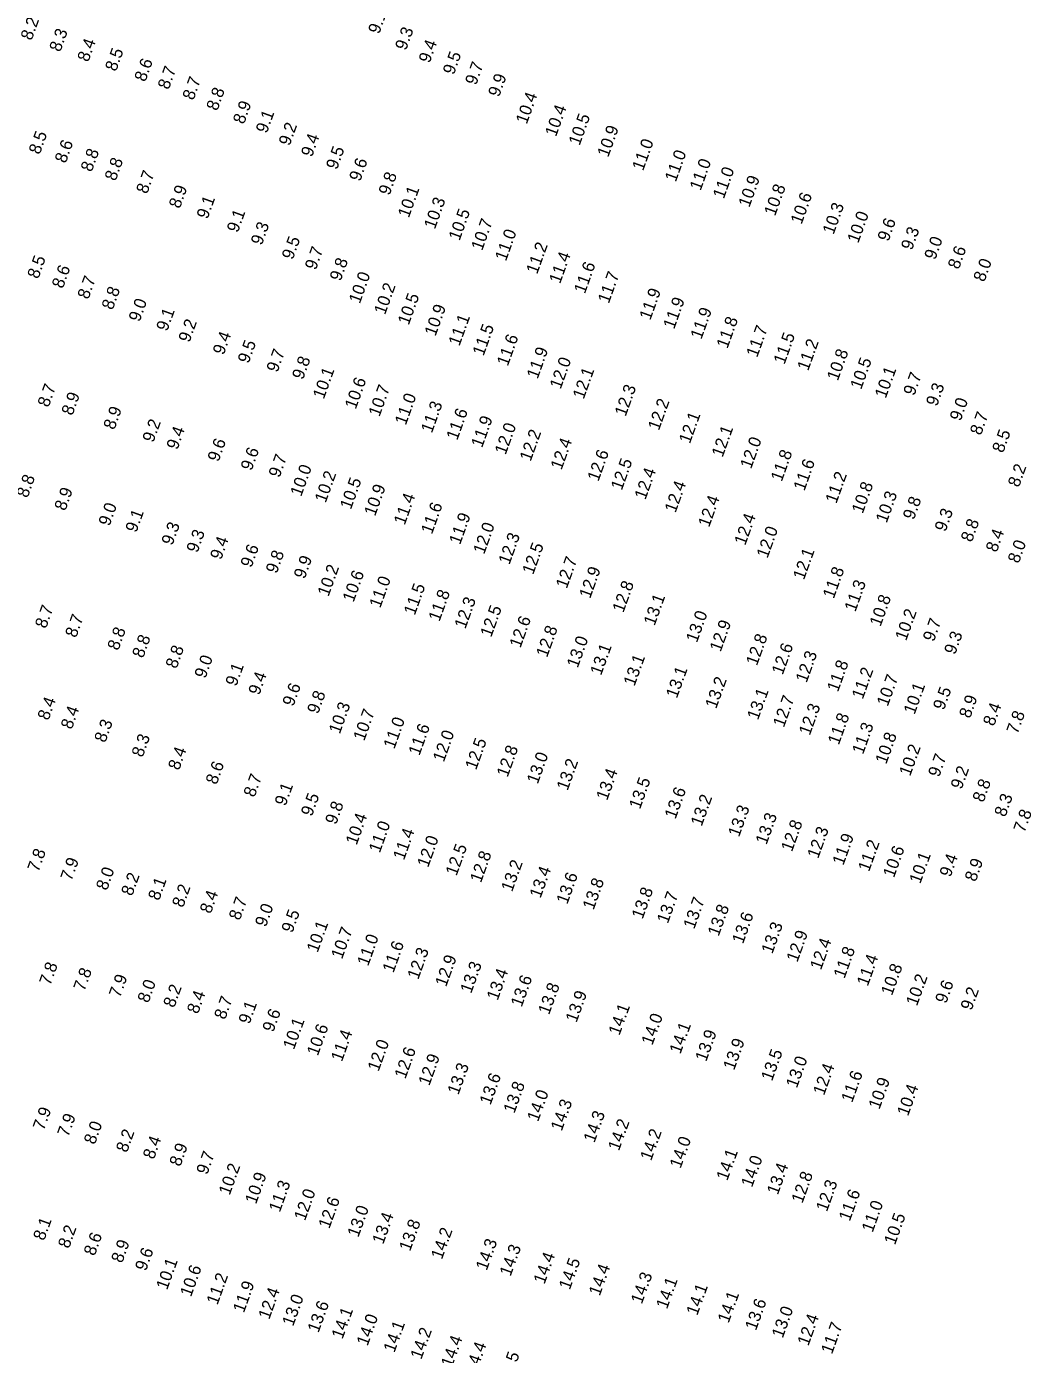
# Model space of a CAD drawing. Extents: x 1023796 to 1112670, y 656573 to 837340.
# Drawn here: x 1025587 to 1025997, y 824091 to 824633 of the extents above; entities that cross this region are included whole.
import ezdxf

# ---------------------------------------------------------------- set-up
doc = ezdxf.new("R2010")
doc.units = 0
doc.layers.add('V-TOPO-SOUN', color=7, linetype='Continuous')

msp = doc.modelspace()

# ---------------------------------------------------------------- texts
at = {"layer": 'V-TOPO-SOUN'}
for s, p in [('8.2', (1025588.62, 824627.4)), ('9.1', (1025730.66, 824629.99)), ('8.3', (1025600.33, 824622.69)), ('9.3', (1025741.67, 824623.32)), ('8.4', (1025611.79, 824618.59)), ('9.4', (1025751.3, 824618.11)), ('8.5', (1025623.14, 824614.72)), ('8.6', (1025635.11, 824610.48)), ('9.5', (1025761.19, 824613.33)), ('8.7', (1025644.65, 824607.3)), ('9.7', (1025770.29, 824609.08)), ('9.9', (1025779.7, 824604.25)), ('8.7', (1025654.77, 824602.96)), ('8.8', (1025664.52, 824598.62)), ('10.4 ', (1025791.01, 824593.17)), ('8.9', (1025675.41, 824593.15)), ('9.1', (1025684.75, 824589.41)), ('10.4 ', (1025802.96, 824588.03)), ('10.5 ', (1025812.6, 824584.43)), ('9.2', (1025694.08, 824584.3)), ('10.9 ', (1025824.29, 824579.63)), ('8.5', (1025591.93, 824580.79)), ('8.6', (1025602.56, 824577.2)), ('9.4', (1025703.21, 824579.73)), ('11.0 ', (1025838.56, 824574.11)), ('8.8', (1025613.16, 824573.65)), ('9.5', (1025713.44, 824574.58)), ('11.0 ', (1025851.93, 824569.55)), ('8.8', (1025622.96, 824569.94)), ('9.6', (1025722.9, 824569.77)), ('11.0 ', (1025862.07, 824566)), ('11.0 ', (1025871.55, 824562.64)), ('8.7', (1025635.83, 824564.66)), ('9.8', (1025734.9, 824564.06)), ('10.9 ', (1025881.98, 824559.14)), ('8.9', (1025649.2, 824558.69)), ('10.1 ', (1025742.8, 824554.86)), ('10.8 ', (1025892.51, 824555.63)), ('10.6 ', (1025903.33, 824552.22)), ('9.1', (1025660.54, 824554.39)), ('10.3 ', (1025753.46, 824550.24)), ('10.3 ', (1025916.4, 824548.04)), ('9.1', (1025672.91, 824548.84)), ('10.5 ', (1025763.53, 824545.54)), ('10.7 ', (1025772.77, 824541.47)), ('10.0 ', (1025926.49, 824544.5)), ('9.6', (1025938.84, 824545.23)), ('9.3', (1025682.7, 824543.67)), ('11.0 ', (1025782.51, 824537.19)), ('9.3', (1025948.45, 824541.64)), ('9.5', (1025695.36, 824537.77)), ('9.7', (1025704.79, 824533.54)), ('11.2 ', (1025795.26, 824531.88)), ('9.0', (1025957.97, 824537.71)), ('8.6', (1025967.61, 824533.84)), ('8.5', (1025591.34, 824529.94)), ('9.8', (1025714.92, 824528.99)), ('11.4 ', (1025804.63, 824527.95)), ('8.0', (1025978.05, 824528.69)), ('8.6', (1025601.39, 824526)), ('10.0 ', (1025722.77, 824519.79)), ('11.6 ', (1025814.77, 824523.87)), ('11.7 ', (1025824.55, 824519.88)), ('8.7', (1025611.82, 824521.59)), ('8.8', (1025621.73, 824517.25)), ('10.2 ', (1025733.07, 824515.25)), ('9.0', (1025632.75, 824512.36)), ('10.5 ', (1025742.76, 824511.05)), ('11.9 ', (1025841.52, 824513.09)), ('11.9 ', (1025851.25, 824509.39)), ('9.1', (1025644.05, 824508.53)), ('10.9 ', (1025753.69, 824506.5)), ('11.9 ', (1025862.37, 824505.21)), ('9.2', (1025653.12, 824503.95)), ('11.1 ', (1025763.49, 824502.49)), ('11.5 ', (1025773.33, 824498.43)), ('11.8 ', (1025873.03, 824501.46)), ('11.7 ', (1025885.2, 824497.85)), ('9.4', (1025667.14, 824498.85)), ('11.6 ', (1025783.26, 824494.27)), ('11.5 ', (1025896.35, 824494.98)), ('11.2 ', (1025906.03, 824492.34)), ('9.5', (1025677.33, 824495.36)), ('9.7', (1025689.1, 824491.71)), ('11.9 ', (1025795.45, 824489.03)), ('10.8 ', (1025918.16, 824488.26)), ('9.8', (1025699.55, 824488.77)), ('12.0 ', (1025804.86, 824484.89)), ('10.5 ', (1025927.69, 824484.73)), ('10.1 ', (1025708.05, 824480.79)), ('10.6 ', (1025721.1, 824476.65)), ('12.1 ', (1025814.27, 824480.75)), ('10.1 ', (1025937.73, 824481.09)), ('9.7', (1025949.41, 824482.2)), ('8.7', (1025595.54, 824477.46)), ('8.9', (1025605.3, 824474.1)), ('10.7 ', (1025730.8, 824473.59)), ('12.3 ', (1025831.41, 824473.71)), ('9.3', (1025958.68, 824477.85)), ('11.0 ', (1025741.56, 824470.13)), ('11.3 ', (1025752.23, 824466.91)), ('12.2 ', (1025845.02, 824467.97)), ('9.0', (1025968.35, 824471.81)), ('8.9', (1025622.45, 824468.27)), ('9.2', (1025638.39, 824463.07)), ('11.6 ', (1025762.6, 824463.98)), ('11.9 ', (1025772.75, 824460.93)), ('12.1 ', (1025857.68, 824462.58)), ('8.7', (1025976.65, 824466.03)), ('9.4', (1025648.22, 824460.1)), ('12.0 ', (1025782.37, 824458.05)), ('12.2 ', (1025792.59, 824455.35)), ('12.1 ', (1025871.05, 824457.02)), ('8.5', (1025985.73, 824458.82)), ('9.6', (1025665.02, 824455.17)), ('12.4 ', (1025805.21, 824451.85)), ('12.0 ', (1025882.7, 824452.28)), ('9.6', (1025678.54, 824451.55)), ('9.7', (1025689.95, 824448.7)), ('12.6 ', (1025820.27, 824447.13)), ('12.5 ', (1025829.85, 824443.52)), ('11.8 ', (1025895.23, 824447.09)), ('11.6 ', (1025904.49, 824443.26)), ('10.0 ', (1025698.81, 824441.01)), ('10.2 ', (1025708.81, 824438.4)), ('12.4 ', (1025839.51, 824439.68)), ('11.2 ', (1025917.55, 824438.1)), ('8.2', (1025992.16, 824444.76)), ('8.8', (1025586.96, 824440.43)), ('10.5 ', (1025719.13, 824435.68)), ('10.9 ', (1025729.01, 824432.96)), ('12.4 ', (1025851.82, 824434.34)), ('10.8 ', (1025928.31, 824433.97)), ('8.9', (1025602.4, 824435.15)), ('11.4 ', (1025741.12, 824429.32)), ('12.4 ', (1025865.53, 824428.4)), ('10.3 ', (1025938.11, 824430.15)), ('9.8', (1025949.23, 824431.45)), ('9.0', (1025620.44, 824428.89)), ('9.1', (1025631.43, 824426.26)), ('11.6 ', (1025752.26, 824425.58)), ('9.3', (1025962.2, 824426.6)), ('9.3', (1025646.16, 824421.03)), ('11.9 ', (1025763.75, 824421.3)), ('12.0 ', (1025773.59, 824417.37)), ('12.4 ', (1025880.3, 824421.03)), ('8.8', (1025972.91, 824422.34)), ('9.3', (1025656.39, 824417.96)), ('9.4', (1025666.07, 824415.11)), ('12.3 ', (1025783.92, 824413.14)), ('12.0 ', (1025889.4, 824415.75)), ('8.4', (1025983.09, 824418.18)), ('9.6', (1025678.48, 824411.92)), ('9.8', (1025688.81, 824409.5)), ('12.5 ', (1025793.63, 824409.09)), ('12.1 ', (1025904.31, 824406.9)), ('8.0', (1025992.1, 824413.67)), ('9.9', (1025700.25, 824407.31)), ('10.2 ', (1025709.97, 824400.14)), ('12.7 ', (1025807.37, 824403.37)), ('10.6 ', (1025720.21, 824397.78)), ('11.0 ', (1025731.12, 824395.41)), ('12.9 ', (1025816.91, 824399.3)), ('11.8 ', (1025916.48, 824399.23)), ('11.5 ', (1025745.23, 824392.45)), ('11.8 ', (1025755.32, 824389.9)), ('12.8 ', (1025830.49, 824393.51)), ('11.3 ', (1025925.34, 824393.88)), ('8.7', (1025594.49, 824387.05)), ('12.3 ', (1025765.91, 824386.89)), ('12.5 ', (1025776.48, 824383.47)), ('13.1 ', (1025843.25, 824388.19)), ('10.8 ', (1025935.6, 824387.85)), ('8.7', (1025606.81, 824383.27)), ('12.6 ', (1025788.42, 824379.09)), ('13.0 ', (1025860.57, 824381.28)), ('10.2 ', (1025946.07, 824382.02)), ('9.7', (1025957.39, 824381.66)), ('8.8', (1025624.06, 824378.08)), ('12.8 ', (1025799.31, 824375.22)), ('12.9 ', (1025870.25, 824377.5)), ('9.3', (1025966.1, 824376.38)), ('8.8', (1025634.2, 824374.97)), ('13.0 ', (1025811.83, 824370.92)), ('12.8 ', (1025885.08, 824371.85)), ('12.6 ', (1025895.6, 824368.07)), ('8.8', (1025647.85, 824370.64)), ('9.0', (1025659.66, 824366.64)), ('13.1 ', (1025821.39, 824367.88)), ('13.1 ', (1025835.03, 824363.47)), ('12.3 ', (1025905.39, 824364.87)), ('9.1', (1025672.31, 824363.45)), ('13.1 ', (1025852.38, 824358.54)), ('11.8 ', (1025918.22, 824361.11)), ('11.2 ', (1025928.34, 824358.14)), ('9.4', (1025681.67, 824359.8)), ('9.6', (1025695.62, 824355.21)), ('13.2 ', (1025868.43, 824354.26)), ('10.7 ', (1025938.55, 824355.2)), ('10.1 ', (1025949.52, 824351.91)), ('8.4', (1025595.51, 824349.51)), ('9.8', (1025705.73, 824352.11)), ('13.1 ', (1025885.54, 824349.66)), ('12.7 ', (1025896.11, 824346.64)), ('9.5', (1025961.53, 824353.67)), ('8.9', (1025972.19, 824350.33)), ('8.4', (1025605.02, 824345.83)), ('10.3 ', (1025714.58, 824343.94)), ('10.7 ', (1025724.57, 824341.08)), ('12.3 ', (1025906.7, 824343.37)), ('8.4', (1025981.98, 824347.15)), ('7.8', (1025991.6, 824343.9)), ('8.3', (1025618.73, 824340.39)), ('11.0 ', (1025736.89, 824337.81)), ('11.6 ', (1025747.13, 824335.09)), ('11.8 ', (1025918.55, 824339.47)), ('11.3 ', (1025928.46, 824335.6)), ('8.3', (1025633.99, 824334.41)), ('12.0 ', (1025757.11, 824332.47)), ('12.5 ', (1025770.31, 824329.23)), ('10.8 ', (1025937.94, 824331.6)), ('8.4', (1025648.88, 824329.12)), ('12.8 ', (1025783.18, 824326.27)), ('10.2 ', (1025947.71, 824326.71)), ('8.6', (1025664.25, 824323.26)), ('13.0 ', (1025795.5, 824323.5)), ('13.2 ', (1025807.69, 824320.79)), ('9.7', (1025959.54, 824326.29)), ('8.7', (1025679.73, 824318.08)), ('13.4 ', (1025823.86, 824316.78)), ('13.5 ', (1025837.29, 824313.19)), ('9.2', (1025968.74, 824321.32)), ('9.1', (1025692.44, 824314.52)), ('13.6 ', (1025851.81, 824309.18)), ('8.8', (1025977.69, 824316)), ('9.5', (1025703.18, 824310.27)), ('9.8', (1025713.09, 824306.91)), ('13.2 ', (1025862.49, 824306.19)), ('8.3', (1025986.62, 824310.02)), ('10.4 ', (1025721.47, 824298.55)), ('13.3 ', (1025877.78, 824301.83)), ('13.3 ', (1025889, 824298.7)), ('7.8', (1025994.44, 824303.63)), ('11.0 ', (1025730.94, 824295.33)), ('11.4 ', (1025740.83, 824292.37)), ('12.8 ', (1025899.42, 824295.81)), ('12.3 ', (1025910.12, 824293.04)), ('12.0 ', (1025750.68, 824289.37)), ('12.5 ', (1025762.3, 824285.97)), ('11.9 ', (1025920.41, 824290.25)), ('11.2 ', (1025930.91, 824287.65)), ('7.8', (1025591.4, 824287.55)), ('12.8 ', (1025772.29, 824283.12)), ('10.6 ', (1025941.1, 824285.2)), ('10.1 ', (1025951.84, 824282.72)), ('9.4', (1025964.2, 824285.42)), ('7.9', (1025604.91, 824283.89)), ('8.0', (1025619.42, 824280.01)), ('13.2 ', (1025785.02, 824279.45)), ('13.4 ', (1025796.62, 824276.82)), ('8.9', (1025974.51, 824283.56)), ('8.2', (1025629.71, 824277.74)), ('8.1', (1025640.71, 824275.86)), ('8.2', (1025650.52, 824272.99)), ('13.6 ', (1025807.58, 824274.36)), ('13.8 ', (1025818.31, 824272.04)), ('8.4', (1025661.85, 824270.5)), ('8.7', (1025673.7, 824267.78)), ('13.8 ', (1025838.35, 824268.28)), ('13.7 ', (1025848.68, 824266.47)), ('13.7 ', (1025859.46, 824264.21)), ('9.0', (1025684.41, 824265.08)), ('9.5', (1025695.2, 824262.65)), ('13.8 ', (1025869.43, 824261.26)), ('10.1 ', (1025705.52, 824254.6)), ('13.6 ', (1025879.39, 824258.14)), ('13.3 ', (1025891.37, 824254.05)), ('10.7 ', (1025715.52, 824251.95)), ('11.0 ', (1025726.17, 824249.09)), ('12.9 ', (1025901.62, 824250.67)), ('11.6 ', (1025736.52, 824246.32)), ('12.3 ', (1025746.66, 824243.61)), ('12.4 ', (1025911.27, 824247.48)), ('11.8 ', (1025920.88, 824244.02)), ('7.8', (1025596.25, 824241.17)), ('12.9 ', (1025758.05, 824240.61)), ('13.3 ', (1025768.3, 824237.92)), ('11.4 ', (1025930.39, 824240.86)), ('10.8 ', (1025940.28, 824237.04)), ('7.8', (1025610.21, 824238.84)), ('7.9', (1025624.73, 824236.18)), ('13.4 ', (1025779.11, 824235.04)), ('13.6 ', (1025788.93, 824232.34)), ('10.2 ', (1025950.51, 824232.78)), ('8.0', (1025636.38, 824234.03)), ('8.2', (1025646.91, 824232.07)), ('13.8 ', (1025800.14, 824229.23)), ('9.6', (1025962.44, 824233.77)), ('9.2', (1025972.79, 824230.95)), ('8.4', (1025656.61, 824229.54)), ('8.7', (1025667.71, 824227.23)), ('9.1', (1025677.66, 824225.34)), ('13.9 ', (1025811.34, 824226.01)), ('9.6', (1025687.42, 824222.07)), ('14.1 ', (1025828.89, 824220.77)), ('14.0 ', (1025842.33, 824216.71)), ('10.1 ', (1025695.85, 824214.95)), ('10.6 ', (1025705.61, 824212.4)), ('11.4 ', (1025715.46, 824210.03)), ('14.1 ', (1025853.81, 824213.16)), ('13.9 ', (1025864.34, 824210.03)), ('12.0 ', (1025730.43, 824206.03)), ('13.9 ', (1025875.77, 824206.52)), ('12.6 ', (1025741.4, 824202.98)), ('12.9 ', (1025751.18, 824200.18)), ('13.5 ', (1025891.27, 824202.09)), ('13.0 ', (1025901.42, 824199.23)), ('13.3 ', (1025763.07, 824196.48)), ('12.4 ', (1025912.51, 824196.24)), ('13.6 ', (1025776.19, 824192.31)), ('13.8 ', (1025785.94, 824188.89)), ('11.6 ', (1025924.01, 824193.3)), ('10.9 ', (1025935.16, 824190.54)), ('14.0 ', (1025795.64, 824185.5)), ('10.4 ', (1025946.84, 824187.76)), ('7.9', (1025593.63, 824181.93)), ('14.3 ', (1025805.29, 824181.65)), ('7.9', (1025603.63, 824179.28)), ('8.0', (1025614.46, 824176.18)), ('14.3 ', (1025818.68, 824176.92)), ('14.2 ', (1025828.69, 824173.57)), ('8.2', (1025627.6, 824172.88)), ('8.4', (1025638.59, 824170.11)), ('14.2 ', (1025841.84, 824169.51)), ('8.9', (1025649.41, 824167.18)), ('14.0 ', (1025853.87, 824166.4)), ('9.7', (1025660.42, 824163.85)), ('14.1 ', (1025872.97, 824161.36)), ('14.0 ', (1025883.08, 824158.65)), ('10.2 ', (1025669.57, 824155.42)), ('10.9 ', (1025680.35, 824151.79)), ('13.4 ', (1025893.63, 824155.58)), ('12.8 ', (1025903.66, 824152.11)), ('11.3 ', (1025690.08, 824148.47)), ('12.0 ', (1025700.36, 824144.99)), ('12.3 ', (1025913.7, 824148.7)), ('11.6 ', (1025923.04, 824144.79)), ('12.6 ', (1025710.31, 824141.75)), ('11.0 ', (1025932.38, 824140.24)), ('13.0 ', (1025722.16, 824138.24)), ('13.4 ', (1025732.32, 824135.38)), ('10.5 ', (1025941.53, 824135.13)), ('8.1', (1025593.75, 824136.89)), ('8.2', (1025603.89, 824133.68)), ('13.8 ', (1025743.31, 824132.53)), ('14.2 ', (1025756.33, 824129.19)), ('8.6', (1025614.41, 824130.67)), ('8.9', (1025625.63, 824127.74)), ('14.3 ', (1025774.64, 824124.64)), ('9.6', (1025635.38, 824124.46)), ('14.3 ', (1025784.38, 824122.3)), ('14.4 ', (1025798.25, 824119.1)), ('10.1 ', (1025644.01, 824116.73)), ('10.6 ', (1025653.78, 824113.91)), ('14.5 ', (1025808.6, 824116.79)), ('14.4 ', (1025820.83, 824114.3)), ('11.2 ', (1025664.59, 824110.62)), ('11.9 ', (1025675.39, 824107.37)), ('14.3 ', (1025838.04, 824110.97)), ('14.1 ', (1025848.34, 824108.91)), ('12.4 ', (1025685.74, 824104.65)), ('13.0 ', (1025695.51, 824101.89)), ('14.1 ', (1025860.69, 824106.28)), ('14.1 ', (1025873.5, 824103.18)), ('13.6 ', (1025705.88, 824099.24)), ('14.1 ', (1025715.69, 824096.65)), ('13.6 ', (1025884.7, 824100.16)), ('13.0 ', (1025895.63, 824097.03)), ('14.0 ', (1025725.93, 824093.84)), ('12.4 ', (1025906.11, 824093.87)), ('11.7 ', (1025915.77, 824090.5)), ('14.1 ', (1025736.91, 824091.12)), ('14.2 ', (1025747.9, 824088.33)), ('14.4 ', (1025760.42, 824085.09)), ('14.4 ', (1025770.23, 824082.46)), ('14.5 ', (1025783.77, 824078.46))]:
    msp.add_text(s, height=5, rotation=70, dxfattribs=at).set_placement(p)

doc.saveas('drawing.dxf')
